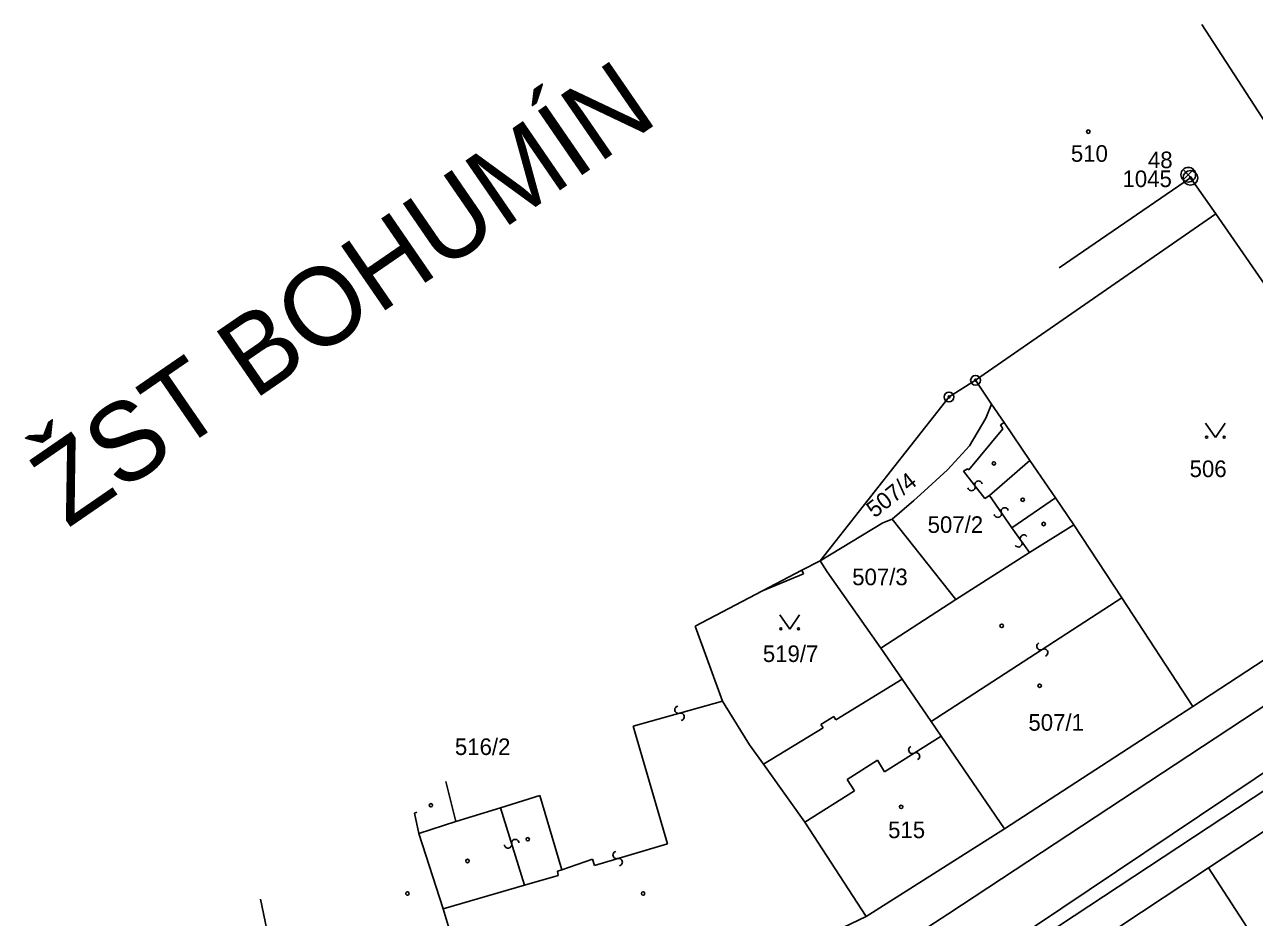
# Model space of a CAD drawing. Extents: x -469926 to -462499, y -1098642 to -1092733.
# Drawn here: x -464751.6 to -464625.5, y -1094761.4 to -1094669.9 of the extents above; entities that cross this region are included whole.
import ezdxf

# ---------------------------------------------------------------- set-up
doc = ezdxf.new("R2010")
doc.units = 0
for name, color, linetype in [('Vrstva 1', 7, 'Continuous'), ('Vrstva 23', 7, 'Continuous'), ('Vrstva 24', 7, 'Continuous'), ('Vrstva 25', 7, 'Continuous'), ('Vrstva 29', 7, 'Continuous'), ('Vrstva 4', 7, 'Continuous'), ('Vrstva 50', 7, 'Continuous'), ('Vrstva 51', 7, 'Continuous'), ('Vrstva 6', 7, 'Continuous')]:
    doc.layers.add(name, color=color, linetype=linetype)

msp = doc.modelspace()

# ---------------------------------------------------------------- linework, layer by layer
at = {"layer": 'Vrstva 1'}
for p, q in [((-464632.08, -1094685.61), (-464629.47, -1094689.3)), ((-464654.1, -1094706.35), (-464629.47, -1094689.3)), ((-464629.47, -1094689.3), (-464606.22, -1094722.98)), ((-464656.81, -1094708.06), (-464654.1, -1094706.35)), ((-464652.45, -1094708.81), (-464654.1, -1094706.35)), ((-464670.03, -1094724.84), (-464656.81, -1094708.06)), ((-464653.04, -1094710.22), (-464652.45, -1094708.81)), ((-464651.18, -1094710.68), (-464652.45, -1094708.81)), ((-464654.72, -1094713.06), (-464653.04, -1094710.22)), ((-464648.52, -1094714.57), (-464651.18, -1094710.68)), ((-464656.99, -1094715.54), (-464654.72, -1094713.06)), ((-464645.9, -1094718.4), (-464648.52, -1094714.57)), ((-464659.75, -1094718.05), (-464656.99, -1094715.54)), ((-464662.66, -1094720.57), (-464660.44, -1094718.67)), ((-464660.44, -1094718.67), (-464659.75, -1094718.05)), ((-464644.01, -1094721.16), (-464645.9, -1094718.4)), ((-464670.03, -1094724.84), (-464663.6, -1094720.97)), ((-464663.6, -1094720.97), (-464662.66, -1094720.57)), ((-464656.13, -1094728.8), (-464662.66, -1094720.57)), ((-464648.58, -1094723.99), (-464644.01, -1094721.16)), ((-464639.11, -1094728.66), (-464644.01, -1094721.16)), ((-464656.13, -1094728.8), (-464648.58, -1094723.99)), ((-464670.03, -1094724.84), (-464671.89, -1094725.82)), ((-464669.29, -1094725.97), (-464670.03, -1094724.84)), ((-464671.89, -1094725.82), (-464675.95, -1094727.94)), ((-464663.81, -1094733.8), (-464669.29, -1094725.97)), ((-464675.95, -1094727.94), (-464682.85, -1094731.56)), ((-464663.81, -1094733.8), (-464656.13, -1094728.8)), ((-464631.82, -1094739.79), (-464639.11, -1094728.66)), ((-464613.98, -1094728.07), (-464631.82, -1094739.79)), ((-464680.02, -1094739.24), (-464682.85, -1094731.56)), ((-464661.63, -1094736.98), (-464663.81, -1094733.8)), ((-464668.43, -1094741.15), (-464661.63, -1094736.98)), ((-464658.66, -1094741.31), (-464661.63, -1094736.98)), ((-464679.75, -1094739.68), (-464680.02, -1094739.24)), ((-464677.27, -1094743.71), (-464679.75, -1094739.68)), ((-464631.82, -1094739.79), (-464651.14, -1094752.32)), ((-464669.94, -1094741.61), (-464668.64, -1094740.81)), ((-464669.73, -1094741.95), (-464669.94, -1094741.61)), ((-464668.64, -1094740.81), (-464668.43, -1094741.15)), ((-464657.63, -1094742.82), (-464658.66, -1094741.31)), ((-464675.84, -1094745.7), (-464669.73, -1094741.95)), ((-464651.14, -1094752.32), (-464657.63, -1094742.82)), ((-464675.84, -1094745.7), (-464677.27, -1094743.71)), ((-464673.03, -1094749.63), (-464675.84, -1094745.7)), ((-464707.35, -1094751.55), (-464708.4, -1094747.46)), ((-464696.5, -1094756.51), (-464698.74, -1094748.9)), ((-464671.6, -1094751.62), (-464673.03, -1094749.63)), ((-464711.14, -1094752.79), (-464707.35, -1094751.55)), ((-464665.31, -1094761.29), (-464671.6, -1094751.62)), ((-464630.23, -1094756.32), (-464622.71, -1094751.36)), ((-464708.65, -1094760.5), (-464711.14, -1094752.79)), ((-464651.14, -1094752.32), (-464665.31, -1094761.29)), ((-464696.95, -1094756.67), (-464696.5, -1094756.51)), ((-464696.86, -1094757.1), (-464696.95, -1094756.67)), ((-464630.23, -1094756.32), (-464639.43, -1094762.38)), ((-464624.28, -1094765.44), (-464630.23, -1094756.32)), ((-464708.65, -1094760.5), (-464700.34, -1094758.1)), ((-464700.34, -1094758.1), (-464696.86, -1094757.1)), ((-464725.89, -1094766.73), (-464727.38, -1094759.53)), ((-464704.43, -1094774.58), (-464708.65, -1094760.5)), ((-464665.31, -1094761.29), (-464674.71, -1094765.78))]:
    msp.add_line(p, q, dxfattribs=at)
at = {"layer": 'Vrstva 24'}
for p, q in [((-464632.83, -1094684.75), (-464632.3, -1094685.28)), ((-464631.77, -1094684.75), (-464632.3, -1094685.28)), ((-464632.3, -1094685.28), (-464632.83, -1094685.81)), ((-464632.3, -1094685.28), (-464631.77, -1094685.81))]:
    msp.add_line(p, q, dxfattribs=at)
for centre, radius in [((-464632.08, -1094685.61), 0.75), ((-464632.08, -1094685.61), 0.1), ((-464654.1, -1094706.35), 0.5), ((-464654.1, -1094706.35), 0.1), ((-464656.81, -1094708.06), 0.5), ((-464656.81, -1094708.06), 0.1)]:
    msp.add_circle(centre, radius, dxfattribs=at)
for radius, start, end in [(0.749, 135, 225), (0.752, 45, 135), (0.749, 315, 45), (0.751, 225, 315)]:
    msp.add_arc((-464632.3, -1094685.28), radius, start, end, dxfattribs=at)
at = {"layer": 'Vrstva 25'}
for p, q in [((-464630.52, -1094710.73), (-464629.52, -1094712.23)), ((-464629.52, -1094712.23), (-464628.52, -1094710.73)), ((-464674.15, -1094730.37), (-464673.15, -1094731.87)), ((-464673.15, -1094731.87), (-464672.15, -1094730.37))]:
    msp.add_line(p, q, dxfattribs=at)
for centre, radius in [((-464642.54, -1094680.87), 0.175), ((-464630.42, -1094712.18), 0.112), ((-464628.62, -1094712.18), 0.112), ((-464674.05, -1094731.82), 0.112), ((-464672.25, -1094731.82), 0.112), ((-464647.53, -1094737.65), 0.175), ((-464661.72, -1094750.07), 0.175), ((-464712.33, -1094758.94), 0.175), ((-464688.17, -1094758.94), 0.175)]:
    msp.add_circle(centre, radius, dxfattribs=at)
at = {"layer": 'Vrstva 29'}
for centre in [(-464652.22, -1094714.87), (-464649.27, -1094718.59), (-464647.12, -1094721.08), (-464651.42, -1094731.51), (-464709.92, -1094749.9), (-464699.99, -1094753.38), (-464706.17, -1094755.61)]:
    msp.add_circle(centre, 0.175, dxfattribs=at)
at = {"layer": 'Vrstva 4'}
for p, q in [((-464645.53, -1094694.83), (-464632.08, -1094685.61)), ((-464651.29, -1094711.32), (-464654.8, -1094715.52)), ((-464651.18, -1094710.68), (-464651.53, -1094710.9)), ((-464651.53, -1094710.9), (-464651.29, -1094711.32)), ((-464652.68, -1094718.14), (-464648.52, -1094714.57)), ((-464654.92, -1094715.42), (-464655.32, -1094715.65)), ((-464655.32, -1094715.65), (-464653.16, -1094718.46)), ((-464654.8, -1094715.52), (-464654.92, -1094715.42)), ((-464653.16, -1094718.46), (-464652.68, -1094718.14)), ((-464652.68, -1094718.14), (-464650.38, -1094721.48)), ((-464650.38, -1094721.48), (-464645.9, -1094718.4)), ((-464650.38, -1094721.48), (-464648.58, -1094723.99)), ((-464675.95, -1094727.94), (-464671.74, -1094726.17)), ((-464671.89, -1094725.82), (-464671.74, -1094726.17)), ((-464656.93, -1094761.05), (-464604.06, -1094726.22)), ((-464658.66, -1094741.31), (-464639.11, -1094728.66)), ((-464656.26, -1094769.29), (-464600.04, -1094732.28)), ((-464689.2, -1094741.8), (-464680.02, -1094739.24)), ((-464689.2, -1094741.8), (-464685.67, -1094753.84)), ((-464663.42, -1094746.47), (-464657.63, -1094742.82)), ((-464667.26, -1094747.25), (-464664.16, -1094745.29)), ((-464664.16, -1094745.29), (-464663.42, -1094746.47)), ((-464666.52, -1094748.42), (-464667.26, -1094747.25)), ((-464702.77, -1094750.15), (-464698.74, -1094748.9)), ((-464671.6, -1094751.62), (-464666.52, -1094748.42)), ((-464707.35, -1094751.55), (-464702.77, -1094750.15)), ((-464700.34, -1094758.1), (-464702.77, -1094750.15)), ((-464711.37, -1094750.62), (-464711.61, -1094750.7)), ((-464711.61, -1094750.7), (-464711.14, -1094752.79)), ((-464685.67, -1094753.84), (-464693.15, -1094756.06)), ((-464693.36, -1094755.44), (-464696.5, -1094756.51)), ((-464693.15, -1094756.06), (-464693.36, -1094755.44)), ((-464660.34, -1094763.28), (-464656.93, -1094761.05))]:
    msp.add_line(p, q, dxfattribs=at)
at = {"layer": 'Vrstva 51'}
for centre, radius, start, end in [((-464654.51, -1094717.29), 0.377, 191.6443, 19.3075), ((-464653.8, -1094717.04), 0.376, 12.3204, 198.6315), ((-464651.82, -1094720.03), 0.377, 191.6443, 19.3075), ((-464651.11, -1094719.78), 0.376, 12.3204, 198.6315), ((-464649.71, -1094723.06), 0.377, 213.1743, 40.8375), ((-464649.14, -1094722.57), 0.376, 33.8504, 220.1615), ((-464647.45, -1094733.61), 0.376, 113.6804, 299.9915), ((-464647.07, -1094734.26), 0.377, 293.0043, 120.6675), ((-464684.55, -1094740.11), 0.376, 100.5604, 286.8715), ((-464684.33, -1094740.83), 0.377, 279.8843, 107.5475), ((-464660.58, -1094744.23), 0.376, 113.6804, 299.9915), ((-464660.2, -1094744.88), 0.377, 293.0043, 120.6675), ((-464702.01, -1094753.92), 0.376, 185.1204, 11.4315), ((-464701.27, -1094753.77), 0.377, 4.4443, 192.1075), ((-464690.89, -1094755), 0.376, 100.5604, 286.8715), ((-464690.67, -1094755.72), 0.377, 279.8843, 107.5475)]:
    msp.add_arc(centre, radius, start, end, dxfattribs=at)
at = {"layer": 'Vrstva 6'}
for p, q in [((-464630.91, -1094669.9), (-464530.79, -1094824.22)), ((-464669.93, -1094776.96), (-464622.65, -1094745.27))]:
    msp.add_line(p, q, dxfattribs=at)

# ---------------------------------------------------------------- texts
at = {"layer": 'Vrstva 23'}
msp.add_text('ŽST BOHUMÍN', height=8, rotation=34.4977, dxfattribs=at).set_placement((-464747.15, -1094721.56))
at = {"layer": 'Vrstva 50'}
for s, p in [('510', (-464644.33, -1094683.96)), ('48', (-464636.43, -1094684.61)), ('1045', (-464639.04, -1094686.55)), ('506', (-464632.16, -1094716.27)), ('507/2', (-464659.01, -1094721.99)), ('507/3', (-464666.74, -1094727.35)), ('519/7', (-464675.9, -1094735.22)), ('507/1', (-464648.68, -1094742.26)), ('516/2', (-464707.46, -1094744.75)), ('515', (-464663.06, -1094753.27))]:
    msp.add_text(s, height=1.7, dxfattribs=at).set_placement(p)
msp.add_text('507/4', height=1.7, rotation=38.277, dxfattribs=at).set_placement((-464664.44, -1094720.52))

doc.saveas('drawing.dxf')
